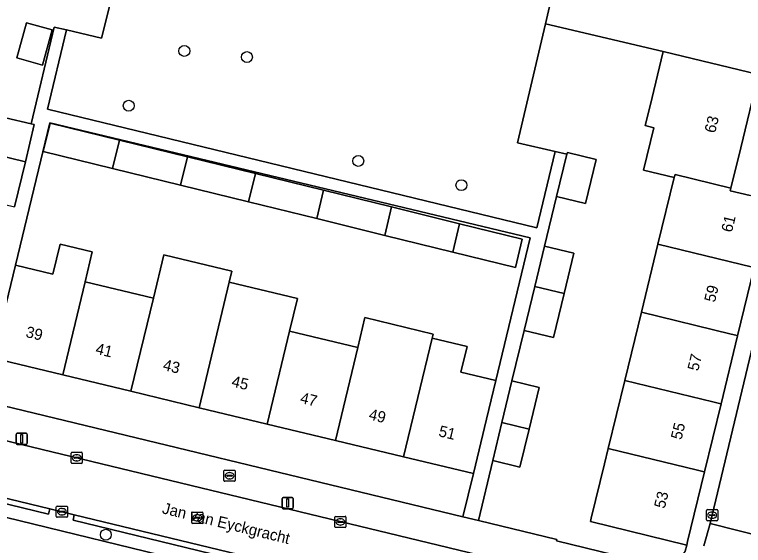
# Model space of a CAD drawing. Extents: x 162803 to 163818, y 381639 to 382475.
# Drawn here: x 163251.9 to 163317, y 382337.8 to 382385.2 of the extents above; entities that cross this region are included whole.
import ezdxf

# ---------------------------------------------------------------- set-up
doc = ezdxf.new("R2010")
doc.units = 0
for name, color, linetype in [('IMGEO_Boom', 7, 'Continuous'), ('IMGEO_Brandkraan', 7, 'Continuous'), ('IMGEO_Erf', 7, 'Continuous'), ('IMGEO_Groenvoorziening', 7, 'Continuous'), ('IMGEO_Haag', 7, 'Continuous'), ('IMGEO_Kolk', 7, 'Continuous'), ('IMGEO_Lichtmast', 7, 'Continuous'), ('IMGEO_Loofbos', 7, 'Continuous'), ('IMGEO_Openbare_ruimte_label', 7, 'Continuous'), ('IMGEO_Pand', 7, 'Continuous'), ('IMGEO_Pand_nummerreeks', 7, 'Continuous'), ('IMGEO_Rijbaan_lokaal_open', 7, 'Continuous'), ('IMGEO_Rioolput', 7, 'Continuous'), ('IMGEO_Voetpad_open', 7, 'Continuous')]:
    doc.layers.add(name, color=color, linetype=linetype)

msp = doc.modelspace()

# ---------------------------------------------------------------- linework, layer by layer
at = {"layer": 'IMGEO_Boom'}
for centre in [(163267.046, 382381.989), (163272.645, 382381.438), (163262.075, 382377.083), (163282.598, 382372.152), (163291.819, 382369.983), (163260.028, 382338.71)]:
    msp.add_circle(centre, 0.489, dxfattribs=at)
at = {"layer": 'IMGEO_Brandkraan'}
for p, q in [((163270.592, 382343.566), (163270.592, 382344.418)), ((163270.667, 382344.492), (163271.519, 382344.492)), ((163271.08, 382344.272), (163271.105, 382344.272)), ((163271.593, 382344.418), (163271.593, 382343.566)), ((163271.519, 382343.492), (163270.667, 382343.492)), ((163270.851, 382343.986), (163270.851, 382343.998)), ((163271.289, 382343.949), (163270.891, 382343.949)), ((163270.894, 382344.035), (163271.292, 382344.035)), ((163271.103, 382343.712), (163271.078, 382343.712)), ((163271.335, 382343.998), (163271.335, 382343.986))]:
    msp.add_line(p, q, dxfattribs=at)
for points in [[(163270.592, 382343.566), (163270.592, 382344.418)], [(163270.667, 382344.492), (163271.519, 382344.492)], [(163271.593, 382344.418), (163271.593, 382343.566)], [(163271.519, 382343.492), (163270.667, 382343.492)]]:
    msp.add_lwpolyline(points, dxfattribs=at)
for centre, radius, start, end in [((163270.669, 382344.416), 0.0765, 91.55205, 178.44795), ((163270.669, 382344.416), 0.0765, 91.55205, 178.44795), ((163271.517, 382344.416), 0.0765, 1.55205, 88.44795), ((163271.517, 382344.416), 0.0765, 1.55205, 88.44795), ((163270.669, 382343.568), 0.0765, 181.55205, 268.44795), ((163270.669, 382343.568), 0.0765, 181.55205, 268.44795), ((163270.891, 382343.995), 0.0403, 85.87752, 175.75265), ((163270.888, 382343.985), 0.0366, 178.93798, 274.71019), ((163271.292, 382343.992), 0.043, 264.86636, 352.45326), ((163271.296, 382343.997), 0.0386, 1.73085, 96.63898), ((163271.517, 382343.568), 0.0765, 271.55205, 358.44795), ((163271.517, 382343.568), 0.0765, 271.55205, 358.44795)]:
    msp.add_arc(centre, radius, start, end, dxfattribs=at)
for centre, major_axis, ratio, start_param, end_param in [((163271.079, 382343.992), (-0.387, 0.002), 0.722429, 4.712389, 7.853982), ((163271.104, 382343.992), (-0.39, 0.002), 0.717154, 1.570796, 4.712389)]:
    msp.add_ellipse(centre, major_axis=major_axis, ratio=ratio, start_param=start_param, end_param=end_param, dxfattribs=at)
at = {"layer": 'IMGEO_Erf'}
for points in [[(163251.056, 382376.015), (163253.359, 382375.462), (163255.402, 382384.112), (163256.514, 382383.879), (163259.638, 382383.122), (163262.826, 382395.886), (163251.988, 382398.547), (163251.748, 382397.492)], [(163311.822, 382337.237), (163311.967, 382337.792), (163303.356, 382339.886), (163303.432, 382340.197), (163304.613, 382345.056), (163304.947, 382346.43), (163306.427, 382352.519), (163307.908, 382358.608), (163309.388, 382364.696), (163310.838, 382370.659), (163308.087, 382371.328), (163309.01, 382375.125), (163308.255, 382375.308), (163308.687, 382377.082), (163309.867, 382381.939), (163299.333, 382384.417), (163296.837, 382373.761), (163300.215, 382373.005), (163301.253, 382372.741), (163301.293, 382372.907), (163303.874, 382372.279), (163302.916, 382368.34), (163300.335, 382368.968), (163299.263, 382364.525), (163301.883, 382363.888), (163301.007, 382360.285), (163300.05, 382356.351), (163297.431, 382356.988), (163296.335, 382352.48), (163298.766, 382351.896), (163297.865, 382348.151), (163297.05, 382344.76), (163294.619, 382345.345), (163293.334, 382339.995), (163300.366, 382338.298), (163300.326, 382338.172), (163310.581, 382335.665)]]:
    msp.add_lwpolyline(points, dxfattribs=at)
for points in [[(163252.058, 382381.36), (163252.921, 382384.509), (163255.223, 382383.878), (163254.36, 382380.729)], [(163297.971, 382365.286), (163255.017, 382375.57), (163251.946, 382362.826), (163255.297, 382362.02), (163255.94, 382364.698), (163258.8, 382364.01), (163258.183, 382361.326), (163264.276, 382359.861), (163265.211, 382363.75), (163271.304, 382362.285), (163271.068, 382361.303), (163277.162, 382359.838), (163276.463, 382356.931), (163282.556, 382355.466), (163283.172, 382358.132), (163289.288, 382356.663), (163289.2, 382356.295), (163292.32, 382355.545), (163291.768, 382353.251), (163294.891, 382352.5)], [(163272.794, 382368.482), (163266.708, 382369.979), (163260.624, 382371.475), (163254.429, 382372.998), (163255.054, 382375.539), (163261.235, 382374.019), (163267.319, 382372.523), (163273.406, 382371.026), (163279.491, 382369.53), (163285.578, 382368.033), (163291.662, 382366.537), (163297.267, 382365.158), (163296.642, 382362.617), (163291.05, 382363.992), (163284.966, 382365.489), (163278.88, 382366.986)], [(163291.962, 382340.326), (163292.891, 382344.183), (163286.65, 382345.684), (163280.556, 382347.149), (163274.464, 382348.614), (163268.369, 382350.079), (163262.277, 382351.544), (163256.183, 382353.009), (163249.946, 382354.509), (163249.025, 382350.69)]]:
    msp.add_lwpolyline(points, close=True, dxfattribs=at)
at = {"layer": 'IMGEO_Groenvoorziening'}
for points in [[(163218.158, 382344.843), (163314.82, 382321.474), (163315.558, 382324.549), (163281.197, 382332.909), (163219.616, 382347.944), (163218.74, 382348.154), (163216.212, 382348.759), (163148.497, 382365.155), (163124.148, 382371.07), (163123.911, 382370.173), (163125.652, 382364.786), (163126.114, 382365.214), (163126.842, 382365.684), (163127.64, 382366.022), (163128.485, 382366.217), (163129.35, 382366.263), (163130.175, 382366.165), (163130.35, 382366.125), (163217.181, 382345.09)], [(163232.659, 382346.442), (163228.306, 382347.496), (163228.196, 382347.039), (163254.891, 382340.544), (163255.025, 382341.034)], [(163257.21, 382340.506), (163257.104, 382340.006), (163279.529, 382334.55), (163279.654, 382335.08)]]:
    msp.add_lwpolyline(points, close=True, dxfattribs=at)
for points in [[(163257.104, 382340.006), (163257.21, 382340.506), (163255.025, 382341.034), (163254.891, 382340.544), (163228.196, 382347.039), (163228.306, 382347.496), (163219.993, 382349.508), (163219.616, 382347.944), (163281.197, 382332.909), (163315.558, 382324.549), (163315.675, 382325.036), (163315.967, 382324.979), (163316.019, 382325.849)], [(163314.615, 382326.591), (163309.047, 382327.959), (163308.875, 382327.41), (163305.256, 382328.29), (163305.38, 382328.86), (163304.335, 382329.113), (163304.184, 382328.551), (163281.37, 382334.102), (163281.483, 382334.638), (163279.654, 382335.08), (163279.529, 382334.55), (163257.104, 382340.006)]]:
    msp.add_lwpolyline(points, dxfattribs=at)
at = {"layer": 'IMGEO_Haag'}
for points in [[(163232.659, 382346.442), (163228.306, 382347.496), (163228.196, 382347.039), (163254.891, 382340.544), (163255.025, 382341.034)], [(163257.21, 382340.506), (163257.104, 382340.006), (163279.529, 382334.55), (163279.654, 382335.08)]]:
    msp.add_lwpolyline(points, close=True, dxfattribs=at)
at = {"layer": 'IMGEO_Kolk'}
for p, q in [((163256.998, 382346.095), (163257.85, 382346.095)), ((163256.923, 382345.169), (163256.923, 382346.021)), ((163257.182, 382345.589), (163257.182, 382345.601)), ((163257.62, 382345.552), (163257.222, 382345.552)), ((163257.225, 382345.638), (163257.623, 382345.638)), ((163257.411, 382345.875), (163257.436, 382345.875)), ((163257.666, 382345.601), (163257.666, 382345.589)), ((163257.924, 382346.021), (163257.924, 382345.169)), ((163257.85, 382345.095), (163256.998, 382345.095)), ((163257.434, 382345.315), (163257.409, 382345.315)), ((163255.601, 382340.35), (163255.601, 382341.202)), ((163255.676, 382341.276), (163256.528, 382341.276)), ((163256.089, 382341.056), (163256.114, 382341.056)), ((163256.602, 382341.202), (163256.602, 382340.35)), ((163313.736, 382340.038), (163313.736, 382340.89)), ((163313.811, 382340.964), (163314.663, 382340.964)), ((163314.737, 382340.89), (163314.737, 382340.038)), ((163256.528, 382340.276), (163255.676, 382340.276)), ((163255.86, 382340.77), (163255.86, 382340.782)), ((163256.298, 382340.733), (163255.9, 382340.733)), ((163255.903, 382340.819), (163256.301, 382340.819)), ((163256.112, 382340.496), (163256.087, 382340.496)), ((163256.344, 382340.782), (163256.344, 382340.77)), ((163280.495, 382339.434), (163280.495, 382340.286)), ((163280.57, 382340.36), (163281.422, 382340.36)), ((163281.496, 382340.286), (163281.496, 382339.434)), ((163313.995, 382340.458), (163313.995, 382340.47)), ((163314.433, 382340.421), (163314.035, 382340.421)), ((163314.038, 382340.507), (163314.436, 382340.507)), ((163314.224, 382340.744), (163314.249, 382340.744)), ((163314.479, 382340.47), (163314.479, 382340.458)), ((163280.754, 382339.854), (163280.754, 382339.866)), ((163281.192, 382339.817), (163280.794, 382339.817)), ((163280.797, 382339.903), (163281.195, 382339.903)), ((163281.006, 382339.58), (163280.981, 382339.58)), ((163280.983, 382340.14), (163281.008, 382340.14)), ((163281.238, 382339.866), (163281.238, 382339.854)), ((163314.663, 382339.964), (163313.811, 382339.964)), ((163314.247, 382340.184), (163314.222, 382340.184)), ((163281.422, 382339.36), (163280.57, 382339.36))]:
    msp.add_line(p, q, dxfattribs=at)
for points in [[(163256.998, 382346.095), (163257.85, 382346.095)], [(163256.923, 382345.169), (163256.923, 382346.021)], [(163257.924, 382346.021), (163257.924, 382345.169)], [(163257.85, 382345.095), (163256.998, 382345.095)], [(163255.601, 382340.35), (163255.601, 382341.202)], [(163255.676, 382341.276), (163256.528, 382341.276)], [(163256.602, 382341.202), (163256.602, 382340.35)], [(163313.736, 382340.038), (163313.736, 382340.89)], [(163313.811, 382340.964), (163314.663, 382340.964)], [(163314.737, 382340.89), (163314.737, 382340.038)], [(163256.528, 382340.276), (163255.676, 382340.276)], [(163280.495, 382339.434), (163280.495, 382340.286)], [(163280.57, 382340.36), (163281.422, 382340.36)], [(163281.496, 382340.286), (163281.496, 382339.434)], [(163314.663, 382339.964), (163313.811, 382339.964)], [(163281.422, 382339.36), (163280.57, 382339.36)]]:
    msp.add_lwpolyline(points, dxfattribs=at)
for centre, radius, start, end in [((163257, 382346.019), 0.0765, 91.55205, 178.44795), ((163257, 382346.019), 0.0765, 91.55205, 178.44795), ((163257.848, 382346.019), 0.0765, 1.55205, 88.44795), ((163257.848, 382346.019), 0.0765, 1.55205, 88.44795), ((163257.222, 382345.598), 0.0403, 85.87752, 175.75265), ((163257.219, 382345.588), 0.0366, 178.93798, 274.71019), ((163257.623, 382345.595), 0.043, 264.86636, 352.45326), ((163257.627, 382345.6), 0.0386, 1.73085, 96.63898), ((163257, 382345.171), 0.0765, 181.55205, 268.44795), ((163257, 382345.171), 0.0765, 181.55205, 268.44795), ((163257.848, 382345.171), 0.0765, 271.55205, 358.44795), ((163257.848, 382345.171), 0.0765, 271.55205, 358.44795), ((163255.678, 382341.2), 0.0765, 91.55205, 178.44795), ((163255.678, 382341.2), 0.0765, 91.55205, 178.44795), ((163256.526, 382341.2), 0.0765, 1.55205, 88.44795), ((163256.526, 382341.2), 0.0765, 1.55205, 88.44795), ((163313.813, 382340.888), 0.0765, 91.55205, 178.44795), ((163313.813, 382340.888), 0.0765, 91.55205, 178.44795), ((163314.661, 382340.888), 0.0765, 1.55205, 88.44795), ((163314.661, 382340.888), 0.0765, 1.55205, 88.44795), ((163255.678, 382340.352), 0.0765, 181.55205, 268.44795), ((163255.678, 382340.352), 0.0765, 181.55205, 268.44795), ((163255.9, 382340.779), 0.0403, 85.87752, 175.75265), ((163255.897, 382340.769), 0.0366, 178.93798, 274.71019), ((163256.301, 382340.776), 0.043, 264.86636, 352.45326), ((163256.305, 382340.781), 0.0386, 1.73085, 96.63898), ((163256.526, 382340.352), 0.0765, 271.55205, 358.44795), ((163256.526, 382340.352), 0.0765, 271.55205, 358.44795), ((163280.572, 382340.284), 0.0765, 91.55205, 178.44795), ((163280.572, 382340.284), 0.0765, 91.55205, 178.44795), ((163281.42, 382340.284), 0.0765, 1.55205, 88.44795), ((163281.42, 382340.284), 0.0765, 1.55205, 88.44795), ((163314.035, 382340.467), 0.0403, 85.87752, 175.75265), ((163314.032, 382340.457), 0.0366, 178.93798, 274.71019), ((163314.436, 382340.464), 0.043, 264.86636, 352.45326), ((163314.44, 382340.469), 0.0386, 1.73085, 96.63898), ((163280.794, 382339.863), 0.0403, 85.87752, 175.75265), ((163280.791, 382339.853), 0.0366, 178.93798, 274.71019), ((163281.195, 382339.86), 0.043, 264.86636, 352.45326), ((163281.199, 382339.865), 0.0386, 1.73085, 96.63898), ((163313.813, 382340.04), 0.0765, 181.55205, 268.44795), ((163313.813, 382340.04), 0.0765, 181.55205, 268.44795), ((163314.661, 382340.04), 0.0765, 271.55205, 358.44795), ((163314.661, 382340.04), 0.0765, 271.55205, 358.44795), ((163280.572, 382339.436), 0.0765, 181.55205, 268.44795), ((163280.572, 382339.436), 0.0765, 181.55205, 268.44795), ((163281.42, 382339.436), 0.0765, 271.55205, 358.44795), ((163281.42, 382339.436), 0.0765, 271.55205, 358.44795)]:
    msp.add_arc(centre, radius, start, end, dxfattribs=at)
for centre, major_axis, ratio, start_param, end_param in [((163257.41, 382345.595), (-0.387, 0.002), 0.722429, 4.712389, 7.853982), ((163257.435, 382345.595), (-0.39, 0.002), 0.717154, 1.570796, 4.712389), ((163256.088, 382340.776), (-0.387, 0.002), 0.722429, 4.712389, 7.853982), ((163256.113, 382340.776), (-0.39, 0.002), 0.717154, 1.570796, 4.712389), ((163314.223, 382340.464), (-0.387, 0.002), 0.722429, 4.712389, 7.853982), ((163314.248, 382340.464), (-0.39, 0.002), 0.717154, 1.570796, 4.712389), ((163280.982, 382339.86), (-0.387, 0.002), 0.722429, 4.712389, 7.853982), ((163281.007, 382339.86), (-0.39, 0.002), 0.717154, 1.570796, 4.712389)]:
    msp.add_ellipse(centre, major_axis=major_axis, ratio=ratio, start_param=start_param, end_param=end_param, dxfattribs=at)
at = {"layer": 'IMGEO_Lichtmast'}
for p, q in [((163252.002, 382346.891), (163252.002, 382347.691)), ((163252.002, 382347.691), (163252.002, 382346.891)), ((163252.102, 382347.791), (163252.892, 382347.791)), ((163252.892, 382347.791), (163252.102, 382347.791)), ((163252.992, 382347.691), (163252.992, 382346.891)), ((163252.992, 382346.891), (163252.992, 382347.691)), ((163252.892, 382346.791), (163252.102, 382346.791)), ((163252.102, 382346.791), (163252.892, 382346.791)), ((163275.791, 382341.142), (163275.791, 382341.942)), ((163275.791, 382341.942), (163275.791, 382341.142)), ((163275.891, 382342.042), (163276.681, 382342.042)), ((163276.681, 382342.042), (163275.891, 382342.042)), ((163276.781, 382341.942), (163276.781, 382341.142)), ((163276.781, 382341.142), (163276.781, 382341.942)), ((163276.681, 382341.042), (163275.891, 382341.042)), ((163275.891, 382341.042), (163276.681, 382341.042))]:
    msp.add_line(p, q, dxfattribs=at)
for points in [[(163252.422, 382347.666), (163252.572, 382347.666), (163252.572, 382346.916), (163252.422, 382346.916), (163252.422, 382347.666)], [(163276.211, 382341.917), (163276.361, 382341.917), (163276.361, 382341.167), (163276.211, 382341.167), (163276.211, 382341.917)]]:
    msp.add_lwpolyline(points, dxfattribs=at)
for centre, start, end in [((163252.102, 382347.691), 90, 180), ((163252.102, 382347.691), 90, 180), ((163252.892, 382347.691), 0, 90), ((163252.892, 382347.691), 360, 90), ((163252.102, 382346.891), 180, 270), ((163252.102, 382346.891), 180, 270), ((163252.892, 382346.891), 270, 0), ((163252.892, 382346.891), 270, 0), ((163275.891, 382341.942), 90, 180), ((163275.891, 382341.942), 90, 180), ((163276.681, 382341.942), 0, 90), ((163276.681, 382341.942), 360, 90), ((163275.891, 382341.142), 180, 270), ((163275.891, 382341.142), 180, 270), ((163276.681, 382341.142), 270, 0), ((163276.681, 382341.142), 270, 0)]:
    msp.add_arc(centre, 0.1, start, end, dxfattribs=at)
at = {"layer": 'IMGEO_Loofbos'}
msp.add_lwpolyline([(163299.333, 382384.417), (163301.466, 382393.64), (163246.597, 382407.031), (163238.236, 382408.624), (163232.653, 382409.688), (163221.317, 382410.729), (163219.514, 382410.636), (163238.509, 382406.047), (163243.644, 382404.807), (163250.034, 382402.138), (163249.99, 382397.918), (163251.748, 382397.492), (163251.988, 382398.547), (163262.826, 382395.886), (163259.638, 382383.122), (163256.514, 382383.879), (163254.812, 382376.767), (163298.551, 382366.172), (163300.215, 382373.005), (163296.837, 382373.761)], close=True, dxfattribs=at)
msp.add_lwpolyline([(163475.535, 382351.851), (163323.01, 382388.454), (163321.303, 382388.864), (163318.813, 382389.461), (163305.25, 382392.716), (163301.466, 382393.64), (163299.333, 382384.417), (163309.867, 382381.939), (163318.38, 382379.87), (163344.924, 382373.332), (163345.304, 382374.904), (163365.497, 382370.011), (163365.142, 382368.509), (163362.661, 382358.009), (163359.169, 382358.841), (163357.479, 382351.919), (163400.84, 382341.313)], dxfattribs=at)
at = {"layer": 'IMGEO_Pand'}
for points in [[(163255.223, 382383.878), (163252.921, 382384.509), (163252.058, 382381.36), (163254.36, 382380.729)], [(163310.838, 382370.659), (163310.923, 382370.927), (163315.911, 382369.715), (163316.79, 382373.33), (163318.38, 382379.87), (163309.867, 382381.939), (163308.687, 382377.082), (163308.255, 382375.308), (163309.01, 382375.125), (163308.087, 382371.328)], [(163253.359, 382375.462), (163251.056, 382376.015), (163250.257, 382372.687), (163252.83, 382372.069), (163253.63, 382375.397)], [(163261.235, 382374.019), (163255.054, 382375.539), (163254.429, 382372.998), (163260.624, 382371.475)], [(163266.708, 382369.979), (163267.319, 382372.523), (163261.235, 382374.019), (163260.624, 382371.475)], [(163303.874, 382372.279), (163301.293, 382372.907), (163301.253, 382372.741), (163300.335, 382368.968), (163302.916, 382368.34)], [(163252.83, 382372.069), (163250.257, 382372.687), (163249.289, 382368.655), (163251.619, 382368.095), (163251.863, 382368.037)], [(163266.708, 382369.979), (163272.794, 382368.482), (163273.406, 382371.026), (163267.319, 382372.523)], [(163278.88, 382366.986), (163279.491, 382369.53), (163273.406, 382371.026), (163272.794, 382368.482)], [(163319.449, 382368.613), (163317.651, 382369.044), (163315.854, 382369.476), (163315.911, 382369.715), (163310.923, 382370.927), (163310.838, 382370.659), (163309.388, 382364.696), (163317.851, 382362.639), (163317.998, 382362.603)], [(163284.966, 382365.489), (163285.578, 382368.033), (163279.491, 382369.53), (163278.88, 382366.986)], [(163284.966, 382365.489), (163291.05, 382363.992), (163291.662, 382366.537), (163285.578, 382368.033)], [(163291.662, 382366.537), (163291.05, 382363.992), (163296.642, 382362.617), (163297.267, 382365.158)], [(163258.183, 382361.326), (163258.8, 382364.01), (163255.94, 382364.698), (163255.297, 382362.02), (163251.946, 382362.826), (163251.116, 382359.372), (163249.946, 382354.509), (163256.183, 382353.009)], [(163299.263, 382364.525), (163298.387, 382360.922), (163301.007, 382360.285), (163301.883, 382363.888)], [(163317.998, 382362.603), (163317.851, 382362.639), (163309.388, 382364.696), (163307.908, 382358.608), (163315.952, 382356.653), (163316.371, 382356.551), (163316.518, 382356.515)], [(163268.369, 382350.079), (163271.068, 382361.303), (163271.304, 382362.285), (163265.211, 382363.75), (163264.276, 382359.861), (163262.277, 382351.544)], [(163258.183, 382361.326), (163256.183, 382353.009), (163262.277, 382351.544), (163264.276, 382359.861)], [(163268.369, 382350.079), (163274.464, 382348.614), (163276.463, 382356.931), (163277.162, 382359.838), (163271.068, 382361.303)], [(163301.007, 382360.285), (163298.387, 382360.922), (163297.431, 382356.988), (163300.05, 382356.351)], [(163316.518, 382356.515), (163316.371, 382356.551), (163315.952, 382356.653), (163307.908, 382358.608), (163306.427, 382352.519), (163314.286, 382350.609), (163314.891, 382350.462), (163315.038, 382350.426)], [(163289.2, 382356.295), (163289.288, 382356.663), (163283.172, 382358.132), (163282.556, 382355.466), (163280.556, 382347.149), (163286.65, 382345.684)], [(163282.556, 382355.466), (163276.463, 382356.931), (163274.464, 382348.614), (163280.556, 382347.149)], [(163294.891, 382352.5), (163291.768, 382353.251), (163292.32, 382355.545), (163289.2, 382356.295), (163286.65, 382345.684), (163292.891, 382344.183), (163294.061, 382349.046)], [(163295.436, 382348.742), (163297.865, 382348.151), (163298.766, 382351.896), (163296.335, 382352.48)], [(163315.038, 382350.426), (163314.891, 382350.462), (163314.286, 382350.609), (163306.427, 382352.519), (163304.947, 382346.43), (163312.935, 382344.488), (163313.41, 382344.373), (163313.557, 382344.337)], [(163295.436, 382348.742), (163294.619, 382345.345), (163297.05, 382344.76), (163297.865, 382348.151)], [(163313.557, 382344.337), (163313.41, 382344.373), (163312.935, 382344.488), (163304.947, 382346.43), (163304.613, 382345.056), (163303.432, 382340.197), (163303.356, 382339.886), (163311.967, 382337.792), (163312.042, 382338.103)]]:
    msp.add_lwpolyline(points, close=True, dxfattribs=at)
at = {"layer": 'IMGEO_Rijbaan_lokaal_open'}
for points in [[(163320.911, 382368.368), (163314.048, 382339.705), (163318.898, 382338.486), (163319.271, 382340.139), (163324.756, 382362.762), (163325.096, 382364.295)], [(163318.794, 382338.137), (163318.898, 382338.486), (163314.048, 382339.705), (163313.492, 382337.723)]]:
    msp.add_lwpolyline(points, dxfattribs=at)
msp.add_lwpolyline([(163233.817, 382351.293), (163232.659, 382346.442), (163255.025, 382341.034), (163257.21, 382340.506), (163279.654, 382335.08), (163281.483, 382334.638), (163304.335, 382329.113), (163305.38, 382328.86), (163306.632, 382333.703)], close=True, dxfattribs=at)
at = {"layer": 'IMGEO_Rioolput'}
for p, q in [((163267.708, 382339.807), (163267.708, 382340.659)), ((163267.783, 382340.733), (163268.635, 382340.733)), ((163267.967, 382340.227), (163267.967, 382340.239)), ((163268.01, 382340.276), (163268.408, 382340.276)), ((163268.196, 382340.513), (163268.221, 382340.513)), ((163268.451, 382340.239), (163268.451, 382340.227)), ((163268.709, 382340.659), (163268.709, 382339.807)), ((163268.635, 382339.733), (163267.783, 382339.733)), ((163268.405, 382340.19), (163268.007, 382340.19)), ((163268.219, 382339.953), (163268.194, 382339.953))]:
    msp.add_line(p, q, dxfattribs=at)
for points in [[(163267.708, 382339.807), (163267.708, 382340.659)], [(163267.783, 382340.733), (163268.635, 382340.733)], [(163268.709, 382340.659), (163268.709, 382339.807)], [(163268.635, 382339.733), (163267.783, 382339.733)]]:
    msp.add_lwpolyline(points, dxfattribs=at)
for centre, radius, start, end in [((163267.785, 382340.657), 0.0765, 91.55205, 178.44795), ((163267.785, 382340.657), 0.0765, 91.55205, 178.44795), ((163268.007, 382340.236), 0.0403, 85.87752, 175.75265), ((163268.004, 382340.226), 0.0366, 178.93798, 274.71019), ((163268.408, 382340.233), 0.043, 264.86636, 352.45326), ((163268.412, 382340.238), 0.0386, 1.73085, 96.63898), ((163268.633, 382340.657), 0.0765, 1.55205, 88.44795), ((163268.633, 382340.657), 0.0765, 1.55205, 88.44795), ((163267.785, 382339.809), 0.0765, 181.55205, 268.44795), ((163267.785, 382339.809), 0.0765, 181.55205, 268.44795), ((163268.633, 382339.809), 0.0765, 271.55205, 358.44795), ((163268.633, 382339.809), 0.0765, 271.55205, 358.44795)]:
    msp.add_arc(centre, radius, start, end, dxfattribs=at)
for centre, major_axis, ratio, start_param, end_param in [((163268.195, 382340.233), (-0.387, 0.002), 0.722429, 4.712389, 7.853982), ((163268.22, 382340.233), (-0.39, 0.002), 0.717154, 1.570796, 4.712389)]:
    msp.add_ellipse(centre, major_axis=major_axis, ratio=ratio, start_param=start_param, end_param=end_param, dxfattribs=at)
at = {"layer": 'IMGEO_Voetpad_open'}
for points in [[(163251.116, 382359.372), (163251.946, 382362.826), (163255.017, 382375.57), (163297.971, 382365.286), (163294.891, 382352.5), (163294.061, 382349.046), (163292.891, 382344.183), (163291.962, 382340.326), (163293.334, 382339.995), (163294.619, 382345.345), (163295.436, 382348.742), (163296.335, 382352.48), (163297.431, 382356.988), (163298.387, 382360.922), (163299.263, 382364.525), (163300.335, 382368.968), (163301.253, 382372.741), (163300.215, 382373.005), (163298.551, 382366.172), (163254.812, 382376.767), (163256.514, 382383.879), (163255.402, 382384.112), (163253.359, 382375.462), (163253.63, 382375.397), (163252.83, 382372.069), (163251.863, 382368.037)], [(163318.38, 382379.87), (163316.79, 382373.33), (163315.911, 382369.715), (163315.854, 382369.476), (163317.651, 382369.044)], [(163313.492, 382337.723), (163314.048, 382339.705), (163320.911, 382368.368)], [(163317.998, 382362.603), (163316.518, 382356.515), (163315.038, 382350.426), (163313.557, 382344.337), (163312.042, 382338.103), (163311.967, 382337.792), (163311.822, 382337.237), (163310.581, 382335.665), (163312.348, 382335.199)], [(163312.348, 382335.199), (163310.581, 382335.665), (163300.326, 382338.172), (163300.366, 382338.298), (163293.334, 382339.995), (163291.962, 382340.326), (163249.025, 382350.69), (163247.54, 382351.049), (163230.477, 382355.167)], [(163233.29, 382351.431), (163233.817, 382351.293), (163306.632, 382333.703), (163307.035, 382333.613)]]:
    msp.add_lwpolyline(points, dxfattribs=at)

# ---------------------------------------------------------------- texts
at = {"layer": 'IMGEO_Openbare_ruimte_label'}
msp.add_text('Jan van Eyckgracht', height=1, rotation=346.29711, dxfattribs=at).set_placement((163265.005, 382340.64))
at = {"layer": 'IMGEO_Pand_nummerreeks'}
for s, rotation, p in [('63', 76.33474, (163314.502, 382374.585)), ('61', 76.33517, (163316.003, 382365.703)), ('59', 76.33517, (163314.481, 382359.446)), ('39', 346.4782, (163252.799, 382356.415)), ('41', 346.48004, (163259.044, 382354.914)), ('57', 76.33517, (163312.987, 382353.299)), ('43', 346.48004, (163265.069, 382353.465)), ('45', 346.48004, (163271.204, 382351.99)), ('47', 346.48004, (163277.339, 382350.514)), ('49', 346.4782, (163283.474, 382349.039)), ('55', 76.33517, (163311.493, 382347.152)), ('51', 346.4782, (163289.719, 382347.538)), ('53', 76.33517, (163309.998, 382341.005))]:
    msp.add_text(s, height=1, rotation=rotation, dxfattribs=at).set_placement(p)

doc.saveas('drawing.dxf')
